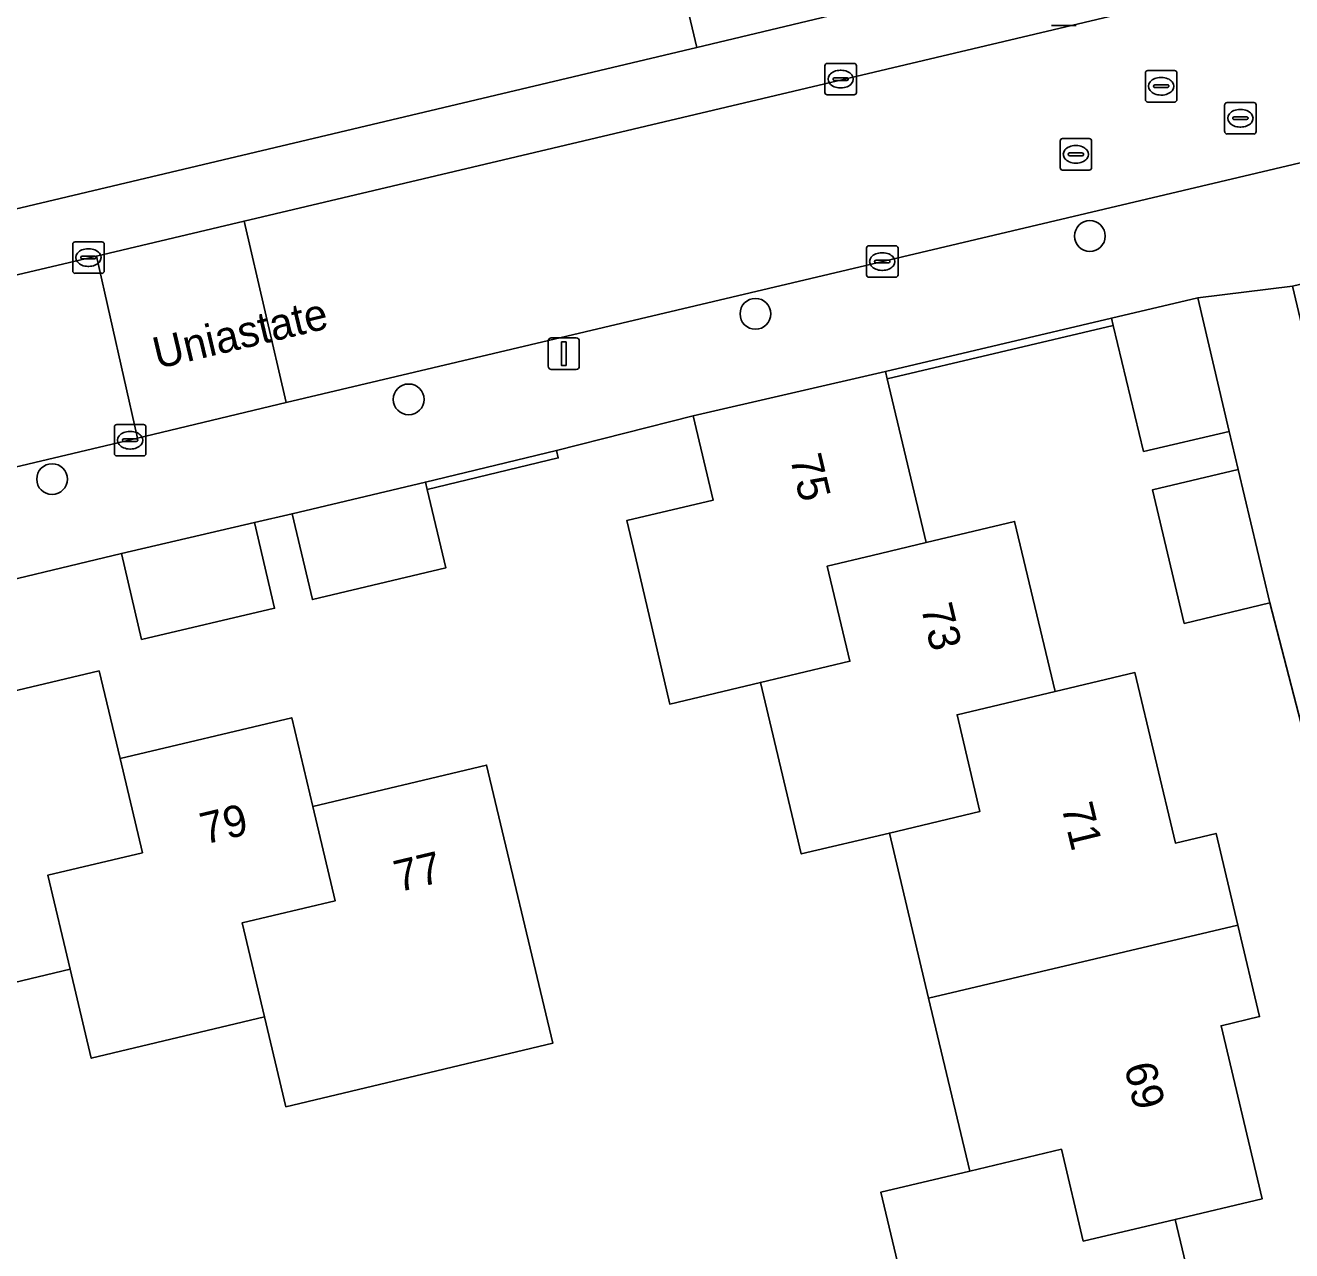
# Model space of a CAD drawing. Extents: x 158031 to 159244, y 380104 to 381214.
# Drawn here: x 158456.95 to 158497.2, y 380477.91 to 380516.84 of the extents above; entities that cross this region are included whole.
import ezdxf

# ---------------------------------------------------------------- set-up
doc = ezdxf.new("R2010")
doc.units = 0
for name, color, linetype in [('IMGEO_Boom', 7, 'Continuous'), ('IMGEO_Erf', 7, 'Continuous'), ('IMGEO_Hek', 7, 'Continuous'), ('IMGEO_Kolk', 7, 'Continuous'), ('IMGEO_Lichtmast', 7, 'Continuous'), ('IMGEO_Muur', 7, 'Continuous'), ('IMGEO_Openbare_ruimte_label', 7, 'Continuous'), ('IMGEO_Pand', 7, 'Continuous'), ('IMGEO_Pand_nummerreeks', 7, 'Continuous'), ('IMGEO_Rijbaan_lokaal_open', 7, 'Continuous'), ('IMGEO_Rioolput', 7, 'Continuous'), ('IMGEO_Voetpad_open', 7, 'Continuous')]:
    doc.layers.add(name, color=color, linetype=linetype)

msp = doc.modelspace()

# ---------------------------------------------------------------- linework, layer by layer
at = {"layer": 'IMGEO_Boom'}
for centre in [(158490.788, 380510.145), (158480.158, 380507.674), (158469.138, 380504.956), (158457.804, 380502.424)]:
    msp.add_circle(centre, 0.489, dxfattribs=at)
at = {"layer": 'IMGEO_Erf'}
for points in [[(158453.311, 380510.219), (158478.3, 380516.138), (158477.601, 380519.086), (158474.711, 380518.402), (158473.362, 380524.102), (158476.24, 380524.783), (158474.955, 380530.21), (158477.815, 380530.887), (158476.568, 380536.156), (158475.27, 380541.639), (158472.389, 380540.957), (158471.115, 380546.34), (158468.29, 380545.671), (158466.905, 380551.522), (158469.807, 380552.208), (158469.188, 380554.825), (158468.568, 380557.445), (158465.69, 380556.764), (158465.48, 380557.652), (158464.329, 380562.517)], [(158497.87, 380493.219), (158496.511, 380498.49), (158493.787, 380497.841), (158492.777, 380502.082), (158495.501, 380502.731), (158495.219, 380503.941), (158492.494, 380503.301), (158491.531, 380507.301), (158484.349, 380505.608), (158485.582, 380500.413), (158488.396, 380501.081), (158489.68, 380495.674), (158492.221, 380496.278), (158493.509, 380490.86), (158494.799, 380491.167), (158495.491, 380488.258), (158496.183, 380485.349), (158494.961, 380485.059), (158496.267, 380479.564), (158493.502, 380478.907), (158494.821, 380473.36)], [(158485.426, 380474.398), (158484.148, 380479.774), (158486.968, 380480.444), (158485.662, 380485.937), (158484.416, 380491.181), (158481.615, 380490.515), (158480.319, 380495.964), (158477.437, 380495.279), (158476.334, 380500), (158476.075, 380501.111), (158478.817, 380501.76), (158478.183, 380504.432), (158473.835, 380503.329), (158473.891, 380503.096), (158469.726, 380502.094), (158470.316, 380499.603), (158466.08, 380498.599), (158465.434, 380501.324), (158464.238, 380501.046), (158464.876, 380498.32), (158460.648, 380497.33), (158460.01, 380500.056), (158454.801, 380498.812)], [(158453.897, 380495.048), (158459.3, 380496.332), (158459.963, 380493.545), (158465.422, 380494.843), (158466.092, 380492.024), (158471.616, 380493.337), (158473.716, 380484.502), (158465.235, 380482.486), (158464.558, 380485.337), (158459.046, 380484.026), (158458.375, 380486.852), (158453.063, 380485.589)]]:
    msp.add_lwpolyline(points, dxfattribs=at)
at = {"layer": 'IMGEO_Hek'}
for points in [[(158478.3, 380516.138), (158453.311, 380510.219)], [(158478.183, 380504.432), (158473.835, 380503.329)]]:
    msp.add_lwpolyline(points, dxfattribs=at)
at = {"layer": 'IMGEO_Kolk'}
for p, q in [((158482.367, 380514.705), (158482.367, 380515.557)), ((158482.442, 380515.631), (158483.294, 380515.631)), ((158483.368, 380515.557), (158483.368, 380514.705)), ((158482.626, 380515.125), (158482.626, 380515.137)), ((158482.669, 380515.174), (158483.067, 380515.174)), ((158482.855, 380515.411), (158482.88, 380515.411)), ((158483.11, 380515.137), (158483.11, 380515.125)), ((158483.064, 380515.088), (158482.666, 380515.088)), ((158482.878, 380514.851), (158482.853, 380514.851)), ((158483.294, 380514.631), (158482.442, 380514.631)), ((158458.534, 380509.961), (158459.386, 380509.961)), ((158458.459, 380509.035), (158458.459, 380509.887)), ((158458.761, 380509.504), (158459.159, 380509.504)), ((158458.947, 380509.741), (158458.972, 380509.741)), ((158459.46, 380509.887), (158459.46, 380509.035)), ((158483.689, 380508.909), (158483.689, 380509.761)), ((158483.764, 380509.835), (158484.616, 380509.835)), ((158484.177, 380509.615), (158484.202, 380509.615)), ((158484.69, 380509.761), (158484.69, 380508.909)), ((158458.718, 380509.455), (158458.718, 380509.467)), ((158459.156, 380509.418), (158458.758, 380509.418)), ((158458.97, 380509.181), (158458.945, 380509.181)), ((158459.202, 380509.467), (158459.202, 380509.455)), ((158483.948, 380509.329), (158483.948, 380509.341)), ((158484.386, 380509.292), (158483.988, 380509.292)), ((158483.991, 380509.378), (158484.389, 380509.378)), ((158484.432, 380509.341), (158484.432, 380509.329)), ((158459.386, 380508.961), (158458.534, 380508.961)), ((158484.616, 380508.835), (158483.764, 380508.835)), ((158484.2, 380509.055), (158484.175, 380509.055)), ((158459.785, 380503.233), (158459.785, 380504.085)), ((158459.86, 380504.159), (158460.712, 380504.159)), ((158460.273, 380503.939), (158460.298, 380503.939)), ((158460.786, 380504.085), (158460.786, 380503.233)), ((158460.044, 380503.653), (158460.044, 380503.665)), ((158460.482, 380503.616), (158460.084, 380503.616)), ((158460.087, 380503.702), (158460.485, 380503.702)), ((158460.528, 380503.665), (158460.528, 380503.653)), ((158460.712, 380503.159), (158459.86, 380503.159)), ((158460.296, 380503.379), (158460.271, 380503.379))]:
    msp.add_line(p, q, dxfattribs=at)
for points in [[(158482.367, 380514.705), (158482.367, 380515.557)], [(158482.442, 380515.631), (158483.294, 380515.631)], [(158483.368, 380515.557), (158483.368, 380514.705)], [(158483.294, 380514.631), (158482.442, 380514.631)], [(158458.534, 380509.961), (158459.386, 380509.961)], [(158458.459, 380509.035), (158458.459, 380509.887)], [(158459.46, 380509.887), (158459.46, 380509.035)], [(158483.689, 380508.909), (158483.689, 380509.761)], [(158483.764, 380509.835), (158484.616, 380509.835)], [(158484.69, 380509.761), (158484.69, 380508.909)], [(158459.386, 380508.961), (158458.534, 380508.961)], [(158484.616, 380508.835), (158483.764, 380508.835)], [(158459.785, 380503.233), (158459.785, 380504.085)], [(158459.86, 380504.159), (158460.712, 380504.159)], [(158460.786, 380504.085), (158460.786, 380503.233)], [(158460.712, 380503.159), (158459.86, 380503.159)]]:
    msp.add_lwpolyline(points, dxfattribs=at)
for centre, radius, start, end in [((158482.444, 380515.555), 0.0765, 91.552, 178.448), ((158482.444, 380515.555), 0.0765, 91.552, 178.448), ((158483.292, 380515.555), 0.0765, 1.552, 88.448), ((158483.292, 380515.555), 0.0765, 1.552, 88.448), ((158482.666, 380515.134), 0.0403, 85.8775, 175.7526), ((158483.071, 380515.136), 0.0386, 1.7309, 96.639), ((158482.663, 380515.124), 0.0366, 178.938, 274.7102), ((158483.067, 380515.131), 0.043, 264.8664, 352.4533), ((158482.444, 380514.707), 0.0765, 181.552, 268.448), ((158482.444, 380514.707), 0.0765, 181.552, 268.448), ((158483.292, 380514.707), 0.0765, 271.552, 358.448), ((158483.292, 380514.707), 0.0765, 271.552, 358.448), ((158458.536, 380509.885), 0.0765, 91.552, 178.448), ((158458.536, 380509.885), 0.0765, 91.552, 178.448), ((158459.384, 380509.885), 0.0765, 1.552, 88.448), ((158459.384, 380509.885), 0.0765, 1.552, 88.448), ((158458.758, 380509.464), 0.0403, 85.8775, 175.7526), ((158459.163, 380509.466), 0.0386, 1.7309, 96.639), ((158483.766, 380509.759), 0.0765, 91.552, 178.448), ((158483.766, 380509.759), 0.0765, 91.552, 178.448), ((158484.614, 380509.759), 0.0765, 1.552, 88.448), ((158484.614, 380509.759), 0.0765, 1.552, 88.448), ((158458.755, 380509.454), 0.0366, 178.938, 274.7102), ((158459.159, 380509.461), 0.043, 264.8664, 352.4533), ((158483.988, 380509.338), 0.0403, 85.8775, 175.7526), ((158483.985, 380509.328), 0.0366, 178.938, 274.7102), ((158484.389, 380509.335), 0.043, 264.8664, 352.4533), ((158484.393, 380509.34), 0.0386, 1.7309, 96.639), ((158458.536, 380509.037), 0.0765, 181.552, 268.448), ((158458.536, 380509.037), 0.0765, 181.552, 268.448), ((158459.384, 380509.037), 0.0765, 271.552, 358.448), ((158459.384, 380509.037), 0.0765, 271.552, 358.448), ((158483.766, 380508.911), 0.0765, 181.552, 268.448), ((158483.766, 380508.911), 0.0765, 181.552, 268.448), ((158484.614, 380508.911), 0.0765, 271.552, 358.448), ((158484.614, 380508.911), 0.0765, 271.552, 358.448), ((158459.862, 380504.083), 0.0765, 91.552, 178.448), ((158459.862, 380504.083), 0.0765, 91.552, 178.448), ((158460.71, 380504.083), 0.0765, 1.552, 88.448), ((158460.71, 380504.083), 0.0765, 1.552, 88.448), ((158460.084, 380503.662), 0.0403, 85.8775, 175.7526), ((158460.081, 380503.652), 0.0366, 178.938, 274.7102), ((158460.485, 380503.659), 0.043, 264.8664, 352.4533), ((158460.489, 380503.664), 0.0386, 1.7309, 96.639), ((158459.862, 380503.235), 0.0765, 181.552, 268.448), ((158459.862, 380503.235), 0.0765, 181.552, 268.448), ((158460.71, 380503.235), 0.0765, 271.552, 358.448), ((158460.71, 380503.235), 0.0765, 271.552, 358.448)]:
    msp.add_arc(centre, radius, start, end, dxfattribs=at)
for centre, major_axis, ratio, start_param, end_param in [((158482.854, 380515.131), (-0.387, 0.002), 0.722429, 4.712389, 7.853982), ((158482.879, 380515.131), (-0.39, 0.002), 0.717154, 1.570796, 4.712389), ((158458.946, 380509.461), (-0.387, 0.002), 0.722429, 4.712389, 7.853982), ((158458.971, 380509.461), (-0.39, 0.002), 0.717154, 1.570796, 4.712389), ((158484.176, 380509.335), (-0.387, 0.002), 0.722429, 4.712389, 7.853982), ((158484.201, 380509.335), (-0.39, 0.002), 0.717154, 1.570796, 4.712389), ((158460.272, 380503.659), (-0.387, 0.002), 0.722429, 4.712389, 7.853982), ((158460.297, 380503.659), (-0.39, 0.002), 0.717154, 1.570796, 4.712389)]:
    msp.add_ellipse(centre, major_axis=major_axis, ratio=ratio, start_param=start_param, end_param=end_param, dxfattribs=at)
at = {"layer": 'IMGEO_Lichtmast'}
for p, q in [((158490.356, 380516.838), (158489.566, 380516.838)), ((158489.566, 380516.838), (158490.356, 380516.838)), ((158473.571, 380506.009), (158473.571, 380506.809)), ((158473.571, 380506.809), (158473.571, 380506.009)), ((158473.671, 380506.909), (158474.461, 380506.909)), ((158474.461, 380506.909), (158473.671, 380506.909)), ((158474.561, 380506.809), (158474.561, 380506.009)), ((158474.561, 380506.009), (158474.561, 380506.809)), ((158474.461, 380505.909), (158473.671, 380505.909)), ((158473.671, 380505.909), (158474.461, 380505.909))]:
    msp.add_line(p, q, dxfattribs=at)
msp.add_lwpolyline([(158473.991, 380506.784), (158474.141, 380506.784), (158474.141, 380506.034), (158473.991, 380506.034), (158473.991, 380506.784)], dxfattribs=at)
for centre, start, end in [((158473.671, 380506.809), 90, 180), ((158473.671, 380506.809), 90, 180), ((158474.461, 380506.809), 0, 90), ((158474.461, 380506.809), 360, 90), ((158473.671, 380506.009), 180, 270), ((158473.671, 380506.009), 180, 270), ((158474.461, 380506.009), 270, 0), ((158474.461, 380506.009), 270, 0)]:
    msp.add_arc(centre, 0.1, start, end, dxfattribs=at)
at = {"layer": 'IMGEO_Muur'}
for points in [[(158491.531, 380507.301), (158491.475, 380507.534), (158484.293, 380505.842), (158484.349, 380505.608)], [(158473.835, 380503.329), (158469.671, 380502.327), (158469.726, 380502.094), (158473.891, 380503.096)]]:
    msp.add_lwpolyline(points, close=True, dxfattribs=at)
at = {"layer": 'IMGEO_Pand'}
for points in [[(158483.027, 380523.287), (158479.95, 380522.494), (158479.149, 380525.526), (158476.24, 380524.783), (158473.362, 380524.102), (158474.711, 380518.402), (158477.601, 380519.086), (158478.3, 380516.138), (158484.381, 380517.581), (158484.368, 380517.635), (158484.312, 380517.869)], [(158491.475, 380507.534), (158491.531, 380507.301), (158492.494, 380503.301), (158495.219, 380503.941), (158494.222, 380508.184)], [(158480.319, 380495.964), (158483.16, 380496.639), (158482.441, 380499.662), (158483.874, 380500), (158485.582, 380500.413), (158484.349, 380505.608), (158484.293, 380505.842), (158478.183, 380504.432), (158478.817, 380501.76), (158476.075, 380501.111), (158476.334, 380500), (158477.437, 380495.279)], [(158496.511, 380498.49), (158495.501, 380502.731), (158492.777, 380502.082), (158493.787, 380497.841)], [(158469.671, 380502.327), (158465.434, 380501.324), (158466.08, 380498.599), (158470.316, 380499.603), (158469.726, 380502.094)], [(158460.01, 380500.056), (158460.648, 380497.33), (158464.876, 380498.32), (158464.238, 380501.046)], [(158489.68, 380495.674), (158488.396, 380501.081), (158485.582, 380500.413), (158483.874, 380500), (158482.441, 380499.662), (158483.16, 380496.639), (158480.319, 380495.964), (158481.615, 380490.515), (158484.416, 380491.181), (158487.296, 380491.866), (158486.565, 380494.94)], [(158458.375, 380486.852), (158457.665, 380489.842), (158460.673, 380490.556), (158459.963, 380493.545), (158459.3, 380496.332), (158453.897, 380495.048), (158453.593, 380496.328), (158450.675, 380495.634), (158453.063, 380485.589)], [(158489.68, 380495.674), (158486.565, 380494.94), (158487.296, 380491.866), (158484.416, 380491.181), (158485.662, 380485.937), (158495.491, 380488.258), (158494.799, 380491.167), (158493.509, 380490.86), (158492.221, 380496.278)], [(158458.375, 380486.852), (158459.046, 380484.026), (158464.558, 380485.337), (158463.847, 380488.33), (158466.803, 380489.031), (158466.092, 380492.024), (158465.422, 380494.843), (158459.963, 380493.545), (158460.673, 380490.556), (158457.665, 380489.842)], [(158464.558, 380485.337), (158465.235, 380482.486), (158473.716, 380484.502), (158471.616, 380493.337), (158466.092, 380492.024), (158466.803, 380489.031), (158463.847, 380488.33)], [(158485.662, 380485.937), (158486.968, 380480.444), (158489.885, 380481.137), (158490.578, 380478.218), (158493.502, 380478.907), (158496.267, 380479.564), (158494.961, 380485.059), (158496.183, 380485.349), (158495.491, 380488.258)], [(158493.502, 380478.907), (158490.578, 380478.218), (158489.885, 380481.137), (158486.968, 380480.444), (158484.148, 380479.774), (158485.426, 380474.398), (158488.358, 380475.096), (158489.094, 380472.004), (158492.142, 380472.726), (158494.821, 380473.36)]]:
    msp.add_lwpolyline(points, close=True, dxfattribs=at)
at = {"layer": 'IMGEO_Rijbaan_lokaal_open'}
for points in [[(158506.04, 380520.636), (158504.031, 380520.134), (158498.266, 380518.753), (158463.908, 380510.622), (158465.242, 380504.854), (158507.333, 380514.796)], [(158460.523, 380503.722), (158459.212, 380509.511), (158438.388, 380504.614), (158438.001, 380504.522)], [(158432.268, 380497.034), (158435.749, 380497.858), (158460.523, 380503.722)]]:
    msp.add_lwpolyline(points, dxfattribs=at)
msp.add_lwpolyline([(158463.908, 380510.622), (158459.212, 380509.511), (158460.523, 380503.722), (158465.242, 380504.854)], close=True, dxfattribs=at)
at = {"layer": 'IMGEO_Rioolput'}
for p, q in [((158492.554, 380514.477), (158492.554, 380515.329)), ((158492.629, 380515.403), (158493.481, 380515.403)), ((158493.042, 380515.183), (158493.067, 380515.183)), ((158493.555, 380515.329), (158493.555, 380514.477)), ((158492.813, 380514.897), (158492.813, 380514.909)), ((158493.251, 380514.86), (158492.853, 380514.86)), ((158492.856, 380514.946), (158493.254, 380514.946)), ((158493.297, 380514.909), (158493.297, 380514.897)), ((158493.481, 380514.403), (158492.629, 380514.403)), ((158493.065, 380514.623), (158493.04, 380514.623)), ((158495.147, 380514.387), (158495.999, 380514.387)), ((158495.072, 380513.461), (158495.072, 380514.313)), ((158495.374, 380513.93), (158495.772, 380513.93)), ((158495.56, 380514.167), (158495.585, 380514.167)), ((158496.073, 380514.313), (158496.073, 380513.461)), ((158495.331, 380513.881), (158495.331, 380513.893)), ((158495.769, 380513.844), (158495.371, 380513.844)), ((158495.583, 380513.607), (158495.558, 380513.607)), ((158495.815, 380513.893), (158495.815, 380513.881)), ((158489.843, 380512.315), (158489.843, 380513.167)), ((158489.918, 380513.241), (158490.77, 380513.241)), ((158490.844, 380513.167), (158490.844, 380512.315)), ((158495.999, 380513.387), (158495.147, 380513.387)), ((158490.102, 380512.735), (158490.102, 380512.747)), ((158490.145, 380512.784), (158490.543, 380512.784)), ((158490.331, 380513.021), (158490.356, 380513.021)), ((158490.586, 380512.747), (158490.586, 380512.735)), ((158490.54, 380512.698), (158490.142, 380512.698)), ((158490.354, 380512.461), (158490.329, 380512.461)), ((158490.77, 380512.241), (158489.918, 380512.241))]:
    msp.add_line(p, q, dxfattribs=at)
for points in [[(158492.554, 380514.477), (158492.554, 380515.329)], [(158492.629, 380515.403), (158493.481, 380515.403)], [(158493.555, 380515.329), (158493.555, 380514.477)], [(158493.481, 380514.403), (158492.629, 380514.403)], [(158495.147, 380514.387), (158495.999, 380514.387)], [(158495.072, 380513.461), (158495.072, 380514.313)], [(158496.073, 380514.313), (158496.073, 380513.461)], [(158489.843, 380512.315), (158489.843, 380513.167)], [(158489.918, 380513.241), (158490.77, 380513.241)], [(158490.844, 380513.167), (158490.844, 380512.315)], [(158495.999, 380513.387), (158495.147, 380513.387)], [(158490.77, 380512.241), (158489.918, 380512.241)]]:
    msp.add_lwpolyline(points, dxfattribs=at)
for centre, radius, start, end in [((158492.631, 380515.327), 0.0765, 91.552, 178.448), ((158492.631, 380515.327), 0.0765, 91.552, 178.448), ((158493.479, 380515.327), 0.0765, 1.552, 88.448), ((158493.479, 380515.327), 0.0765, 1.552, 88.448), ((158492.853, 380514.906), 0.0403, 85.8775, 175.7526), ((158492.85, 380514.896), 0.0366, 178.938, 274.7102), ((158493.254, 380514.903), 0.043, 264.8664, 352.4533), ((158493.258, 380514.908), 0.0386, 1.7309, 96.639), ((158492.631, 380514.479), 0.0765, 181.552, 268.448), ((158492.631, 380514.479), 0.0765, 181.552, 268.448), ((158493.479, 380514.479), 0.0765, 271.552, 358.448), ((158493.479, 380514.479), 0.0765, 271.552, 358.448), ((158495.149, 380514.311), 0.0765, 91.552, 178.448), ((158495.149, 380514.311), 0.0765, 91.552, 178.448), ((158495.997, 380514.311), 0.0765, 1.552, 88.448), ((158495.997, 380514.311), 0.0765, 1.552, 88.448), ((158495.371, 380513.89), 0.0403, 85.8775, 175.7526), ((158495.776, 380513.892), 0.0386, 1.7309, 96.639), ((158495.368, 380513.88), 0.0366, 178.938, 274.7102), ((158495.772, 380513.887), 0.043, 264.8664, 352.4533), ((158489.92, 380513.165), 0.0765, 91.552, 178.448), ((158489.92, 380513.165), 0.0765, 91.552, 178.448), ((158490.768, 380513.165), 0.0765, 1.552, 88.448), ((158490.768, 380513.165), 0.0765, 1.552, 88.448), ((158495.149, 380513.463), 0.0765, 181.552, 268.448), ((158495.149, 380513.463), 0.0765, 181.552, 268.448), ((158495.997, 380513.463), 0.0765, 271.552, 358.448), ((158495.997, 380513.463), 0.0765, 271.552, 358.448), ((158490.142, 380512.744), 0.0403, 85.8775, 175.7526), ((158490.139, 380512.734), 0.0366, 178.938, 274.7102), ((158490.543, 380512.741), 0.043, 264.8664, 352.4533), ((158490.547, 380512.746), 0.0386, 1.7309, 96.639), ((158489.92, 380512.317), 0.0765, 181.552, 268.448), ((158489.92, 380512.317), 0.0765, 181.552, 268.448), ((158490.768, 380512.317), 0.0765, 271.552, 358.448), ((158490.768, 380512.317), 0.0765, 271.552, 358.448)]:
    msp.add_arc(centre, radius, start, end, dxfattribs=at)
for centre, major_axis, ratio, start_param, end_param in [((158493.041, 380514.903), (-0.387, 0.002), 0.722429, 4.712389, 7.853982), ((158493.066, 380514.903), (-0.39, 0.002), 0.717154, 1.570796, 4.712389), ((158495.559, 380513.887), (-0.387, 0.002), 0.722429, 4.712389, 7.853982), ((158495.584, 380513.887), (-0.39, 0.002), 0.717154, 1.570796, 4.712389), ((158490.33, 380512.741), (-0.387, 0.002), 0.722429, 4.712389, 7.853982), ((158490.355, 380512.741), (-0.39, 0.002), 0.717154, 1.570796, 4.712389)]:
    msp.add_ellipse(centre, major_axis=major_axis, ratio=ratio, start_param=start_param, end_param=end_param, dxfattribs=at)
at = {"layer": 'IMGEO_Voetpad_open'}
for points in [[(158528.006, 380489.66), (158530.987, 380490.837), (158530.009, 380495.078), (158529.725, 380496.291), (158526.974, 380495.636), (158525.995, 380499.864), (158524.787, 380505.072), (158522.685, 380513.928), (158521.435, 380519.099), (158520.437, 380523.33), (158520.153, 380524.548), (158519.177, 380528.665), (158510.501, 380526.599), (158504.905, 380525.354), (158502.758, 380524.694), (158497.176, 380523.356), (158493.811, 380522.549), (158494.422, 380520.018), (158491.676, 380519.36), (158484.368, 380517.635), (158484.381, 380517.581), (158478.3, 380516.138), (158453.311, 380510.219)], [(158459.212, 380509.511), (158463.908, 380510.622), (158498.266, 380518.753), (158504.031, 380520.134), (158506.04, 380520.636)], [(158507.333, 380514.796), (158465.242, 380504.854), (158460.523, 380503.722), (158435.749, 380497.858), (158436.555, 380494.507), (158440.801, 380495.507), (158446.031, 380496.727), (158454.801, 380498.812), (158460.01, 380500.056), (158464.238, 380501.046), (158465.434, 380501.324), (158469.671, 380502.327), (158473.835, 380503.329), (158478.183, 380504.432), (158484.293, 380505.842), (158491.475, 380507.534), (158494.222, 380508.184), (158497.228, 380508.556), (158502.303, 380509.746), (158507.759, 380511.04), (158514.033, 380512.831)], [(158438.001, 380504.522), (158438.388, 380504.614), (158459.212, 380509.511)], [(158504.921, 380476.108), (158497.228, 380508.556), (158494.222, 380508.184), (158495.219, 380503.941), (158495.501, 380502.731), (158496.511, 380498.49), (158497.87, 380493.219), (158499.837, 380484.494), (158501.072, 380479.261), (158502.087, 380475.036)]]:
    msp.add_lwpolyline(points, dxfattribs=at)

# ---------------------------------------------------------------- texts
at = {"layer": 'IMGEO_Openbare_ruimte_label'}
msp.add_text('Uniastate', height=1, rotation=13.4111, dxfattribs=at).set_placement((158461.147, 380505.918))
at = {"layer": 'IMGEO_Pand_nummerreeks'}
for s, rotation, p in [('75', 283.3222, (158481.254, 380503.098)), ('73', 283.47, (158485.412, 380498.353)), ('79', 13.375, (158462.647, 380490.812)), ('71', 283.608, (158489.877, 380492.021)), ('77', 13.3705, (158468.809, 380489.298)), ('69', 283.608, (158491.874, 380483.773))]:
    msp.add_text(s, height=1, rotation=rotation, dxfattribs=at).set_placement(p)

doc.saveas('drawing.dxf')
